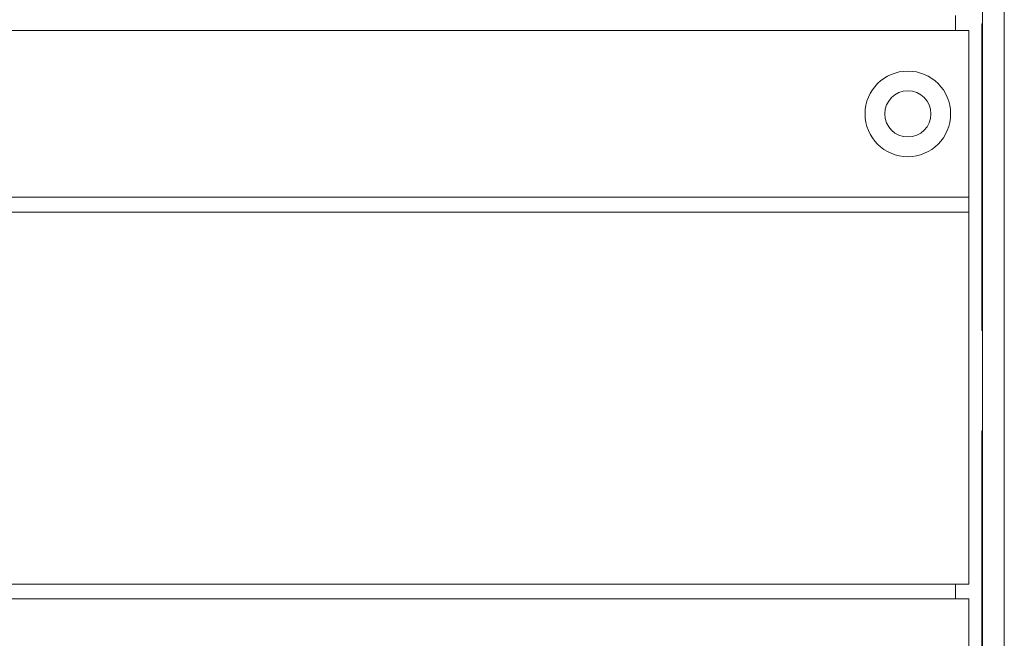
# Model space of a CAD drawing. Header units: millimetres. Extents: x 0 to 1118, y 0 to 864.
# Tile 310 of 372: x 802 to 820, y 704 to 715. Entities that reach past the tile are written whole.
import ezdxf

# ---------------------------------------------------------------- set-up
doc = ezdxf.new("R2010")
doc.units = ezdxf.units.MM

msp = doc.modelspace()

# ---------------------------------------------------------------- linework, layer by layer
at = {"color": 7, "linetype": 'Continuous', "lineweight": 15}
for p, q in [((819.689, 732.758), (819.689, 684.158)), ((820.089, 732.758), (820.089, 684.158)), ((819.689, 715.033), (819.677, 715.033)), ((819.677, 714.708), (819.677, 715.033)), ((819.439, 714.908), (746.689, 714.908)), ((819.439, 711.837), (819.439, 714.908)), ((819.677, 709.708), (819.677, 714.708)), ((819.439, 711.837), (746.689, 711.837)), ((819.439, 711.562), (819.439, 711.837)), ((783.189, 711.562), (819.439, 711.562)), ((819.439, 704.712), (819.439, 711.562)), ((819.677, 709.383), (819.677, 709.708)), ((819.677, 709.383), (819.689, 709.383)), ((819.689, 707.533), (819.677, 707.533)), ((819.677, 707.208), (819.677, 707.533)), ((819.677, 702.208), (819.677, 707.208)), ((783.189, 704.712), (819.439, 704.712)), ((783.189, 704.438), (819.439, 704.438)), ((819.439, 697.588), (819.439, 704.438))]:
    msp.add_line(p, q, dxfattribs=at)
at = {"color": 9, "linetype": 'Continuous', "lineweight": 15}
for p, q in [((819.189, 715.183), (819.189, 714.908)), ((819.677, 714.708), (819.689, 714.708)), ((819.677, 709.708), (819.689, 709.708)), ((819.677, 707.208), (819.689, 707.208)), ((819.189, 704.712), (819.189, 704.438))]:
    msp.add_line(p, q, dxfattribs=at)
at = {"color": 7, "linetype": 'Continuous', "lineweight": 15}
for radius in [0.788, 0.425]:
    msp.add_circle((818.314, 713.372), radius, dxfattribs=at)

doc.saveas('drawing.dxf')
